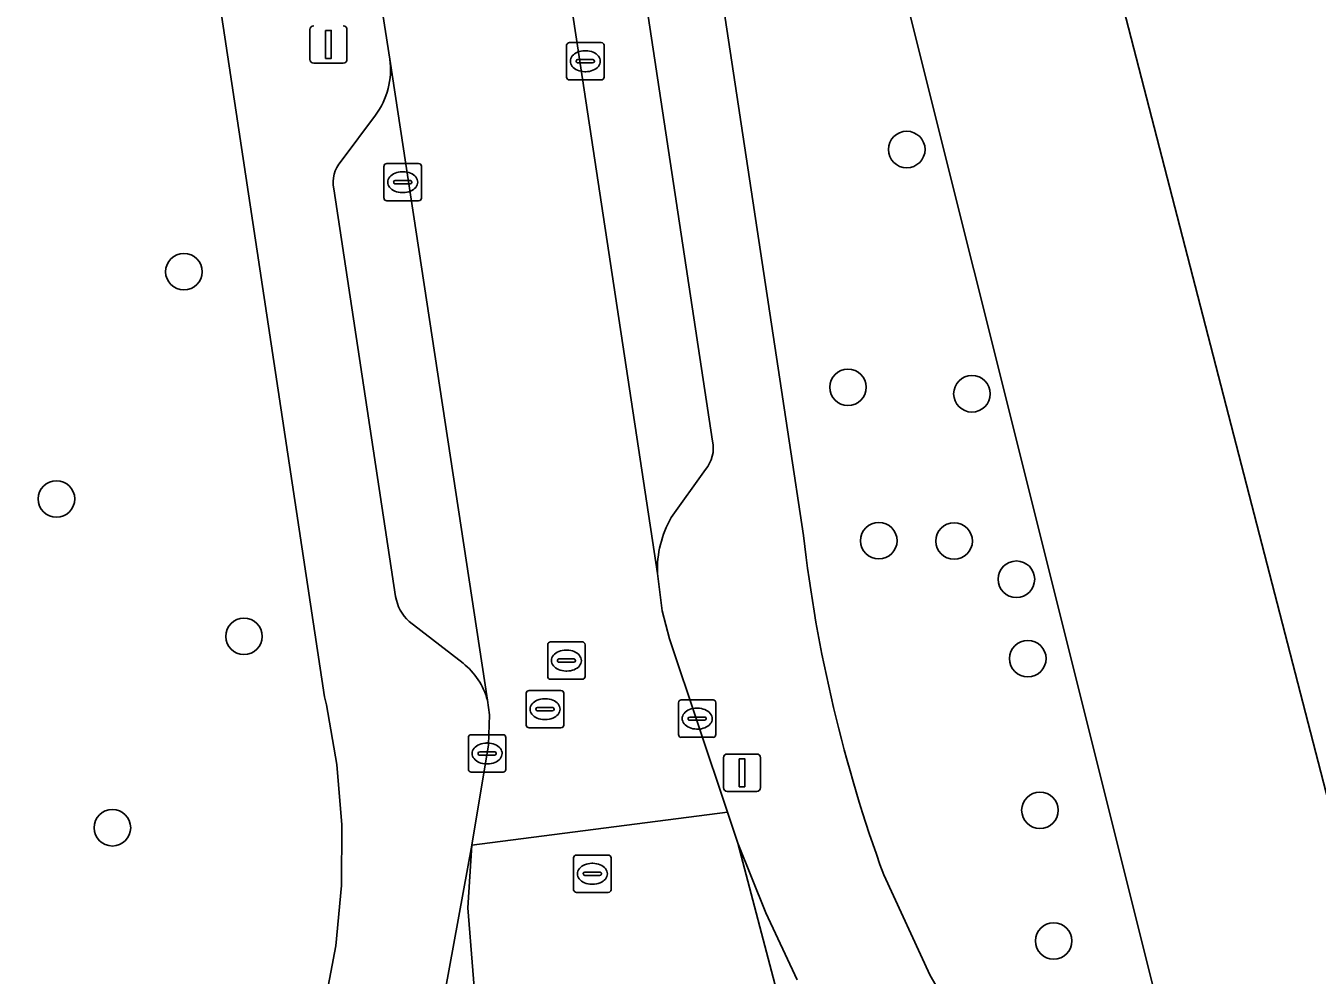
# Model space of a CAD drawing. Extents: x 157793 to 159380, y 380877 to 382313.
# Drawn here: x 158527.56 to 158562.1, y 381181.06 to 381206.47 of the extents above; entities that cross this region are included whole.
import ezdxf

# ---------------------------------------------------------------- set-up
doc = ezdxf.new("R2010")
doc.units = 0
for name, color, linetype in [('IMGEO_Berm_groen', 7, 'Continuous'), ('IMGEO_Boom', 7, 'Continuous'), ('IMGEO_Fietspad_open', 7, 'Continuous'), ('IMGEO_Groenvoorziening', 7, 'Continuous'), ('IMGEO_Kolk', 7, 'Continuous'), ('IMGEO_Lichtmast', 7, 'Continuous'), ('IMGEO_Pand', 7, 'Continuous'), ('IMGEO_Parkeervlak_open', 7, 'Continuous'), ('IMGEO_Rijbaan_lokaal_gesloten', 7, 'Continuous'), ('IMGEO_Rioolput', 7, 'Continuous'), ('IMGEO_Voetpad_open', 7, 'Continuous')]:
    doc.layers.add(name, color=color, linetype=linetype)

msp = doc.modelspace()

# ---------------------------------------------------------------- linework, layer by layer
at = {"layer": 'IMGEO_Berm_groen'}
msp.add_lwpolyline([(158535.555, 381180.244), (158535.853, 381181.84), (158536.008, 381183.456), (158536.017, 381185.079), (158535.882, 381186.697), (158535.602, 381188.296), (158535.555, 381188.504), (158526.262, 381250)], dxfattribs=at)
at = {"layer": 'IMGEO_Boom'}
for centre in [(158551.126, 381203.16), (158531.79, 381199.888), (158549.553, 381196.795), (158552.869, 381196.62), (158528.381, 381193.805), (158550.378, 381192.687), (158552.392, 381192.679), (158554.059, 381191.656), (158533.397, 381190.126), (158554.364, 381189.531), (158554.688, 381185.47), (158529.877, 381185.003), (158555.055, 381181.973)]:
    msp.add_circle(centre, 0.489, dxfattribs=at)
at = {"layer": 'IMGEO_Fietspad_open'}
for points in [[(158540.073, 381167.759), (158539.65, 381179.506), (158539.382, 381182.857), (158539.493, 381184.535), (158538.775, 381180.635), (158534.319, 381160.35), (158534.016, 381158.956)], [(158548.192, 381180.936), (158547.355, 381182.723), (158546.604, 381184.589), (158547.685, 381180.49), (158547.591, 381180.467), (158550.17, 381170.769), (158550.764, 381168.454)]]:
    msp.add_lwpolyline(points, dxfattribs=at)
at = {"layer": 'IMGEO_Groenvoorziening'}
for points in [[(158546.969, 381223.747), (158549.098, 381224.257), (158547.469, 381230.567), (158547.234, 381231.483), (158542.655, 381230.554), (158548.363, 381192.823)], [(158550.509, 381183.746), (158551.749, 381181.046), (158555.449, 381174.726), (158558.863, 381176.141), (158546.969, 381223.747)]]:
    msp.add_lwpolyline(points, dxfattribs=at)
msp.add_lwpolyline([(158615.551, 381178.526), (158607.348, 381213.559), (158603.52, 381212.67), (158601.494, 381212.152), (158601.577, 381211.829), (158599.55, 381211.306), (158605.935, 381186.584), (158594.251, 381183.566), (158592.912, 381188.752), (158563.579, 381181.176), (158552.259, 381225.004), (158549.098, 381224.257), (158546.969, 381223.747), (158558.863, 381176.141), (158555.449, 381174.726), (158560.04, 381166.64), (158566.922, 381169.689), (158566.857, 381169.996), (158569.675, 381170.87), (158570.462, 381167.887)], close=True, dxfattribs=at)
msp.add_arc((158587.727, 381197.337), 39.622, 186.5421, 200.0613, dxfattribs=at)
at = {"layer": 'IMGEO_Kolk'}
for p, q in [((158542.027, 381205.097), (158542.027, 381205.949)), ((158542.102, 381206.023), (158542.954, 381206.023)), ((158543.028, 381205.949), (158543.028, 381205.097)), ((158542.286, 381205.517), (158542.286, 381205.529)), ((158542.724, 381205.48), (158542.326, 381205.48)), ((158542.329, 381205.566), (158542.727, 381205.566)), ((158542.515, 381205.803), (158542.54, 381205.803)), ((158542.77, 381205.529), (158542.77, 381205.517)), ((158542.538, 381205.243), (158542.513, 381205.243)), ((158542.954, 381205.023), (158542.102, 381205.023)), ((158537.142, 381201.86), (158537.142, 381202.712)), ((158537.217, 381202.786), (158538.069, 381202.786)), ((158538.143, 381202.712), (158538.143, 381201.86)), ((158537.63, 381202.566), (158537.655, 381202.566)), ((158537.401, 381202.28), (158537.401, 381202.292)), ((158537.839, 381202.243), (158537.441, 381202.243)), ((158537.444, 381202.329), (158537.842, 381202.329)), ((158537.885, 381202.292), (158537.885, 381202.28)), ((158538.069, 381201.786), (158537.217, 381201.786)), ((158537.653, 381202.006), (158537.628, 381202.006)), ((158545.019, 381187.498), (158545.019, 381188.35)), ((158545.094, 381188.424), (158545.946, 381188.424)), ((158545.507, 381188.204), (158545.532, 381188.204)), ((158546.02, 381188.35), (158546.02, 381187.498)), ((158545.278, 381187.918), (158545.278, 381187.93)), ((158545.716, 381187.881), (158545.318, 381187.881)), ((158545.321, 381187.967), (158545.719, 381187.967)), ((158545.762, 381187.93), (158545.762, 381187.918)), ((158545.53, 381187.644), (158545.505, 381187.644)), ((158539.4, 381186.566), (158539.4, 381187.418)), ((158539.475, 381187.492), (158540.327, 381187.492)), ((158539.888, 381187.272), (158539.913, 381187.272)), ((158540.401, 381187.418), (158540.401, 381186.566)), ((158545.946, 381187.424), (158545.094, 381187.424)), ((158539.659, 381186.986), (158539.659, 381186.998)), ((158540.097, 381186.949), (158539.699, 381186.949)), ((158539.702, 381187.035), (158540.1, 381187.035)), ((158540.143, 381186.998), (158540.143, 381186.986)), ((158540.327, 381186.492), (158539.475, 381186.492)), ((158539.911, 381186.712), (158539.886, 381186.712))]:
    msp.add_line(p, q, dxfattribs=at)
for points in [[(158542.027, 381205.097), (158542.027, 381205.949)], [(158542.102, 381206.023), (158542.954, 381206.023)], [(158543.028, 381205.949), (158543.028, 381205.097)], [(158542.954, 381205.023), (158542.102, 381205.023)], [(158537.142, 381201.86), (158537.142, 381202.712)], [(158537.217, 381202.786), (158538.069, 381202.786)], [(158538.143, 381202.712), (158538.143, 381201.86)], [(158538.069, 381201.786), (158537.217, 381201.786)], [(158545.019, 381187.498), (158545.019, 381188.35)], [(158545.094, 381188.424), (158545.946, 381188.424)], [(158546.02, 381188.35), (158546.02, 381187.498)], [(158539.4, 381186.566), (158539.4, 381187.418)], [(158539.475, 381187.492), (158540.327, 381187.492)], [(158540.401, 381187.418), (158540.401, 381186.566)], [(158545.946, 381187.424), (158545.094, 381187.424)], [(158540.327, 381186.492), (158539.475, 381186.492)]]:
    msp.add_lwpolyline(points, dxfattribs=at)
for centre, radius, start, end in [((158542.104, 381205.947), 0.0765, 91.552, 178.448), ((158542.104, 381205.947), 0.0765, 91.552, 178.448), ((158542.952, 381205.947), 0.0765, 1.552, 88.448), ((158542.952, 381205.947), 0.0765, 1.552, 88.448), ((158542.326, 381205.526), 0.0403, 85.8775, 175.7526), ((158542.323, 381205.516), 0.0366, 178.938, 274.7102), ((158542.727, 381205.523), 0.043, 264.8664, 352.4533), ((158542.731, 381205.528), 0.0386, 1.7309, 96.639), ((158542.104, 381205.099), 0.0765, 181.552, 268.448), ((158542.104, 381205.099), 0.0765, 181.552, 268.448), ((158542.952, 381205.099), 0.0765, 271.552, 358.448), ((158542.952, 381205.099), 0.0765, 271.552, 358.448), ((158537.219, 381202.71), 0.0765, 91.552, 178.448), ((158537.219, 381202.71), 0.0765, 91.552, 178.448), ((158538.067, 381202.71), 0.0765, 1.552, 88.448), ((158538.067, 381202.71), 0.0765, 1.552, 88.448), ((158537.441, 381202.289), 0.0403, 85.8775, 175.7526), ((158537.438, 381202.279), 0.0366, 178.938, 274.7102), ((158537.842, 381202.286), 0.043, 264.8664, 352.4533), ((158537.846, 381202.291), 0.0386, 1.7309, 96.639), ((158537.219, 381201.862), 0.0765, 181.552, 268.448), ((158537.219, 381201.862), 0.0765, 181.552, 268.448), ((158538.067, 381201.862), 0.0765, 271.552, 358.448), ((158538.067, 381201.862), 0.0765, 271.552, 358.448), ((158545.096, 381188.348), 0.0765, 91.552, 178.448), ((158545.096, 381188.348), 0.0765, 91.552, 178.448), ((158545.944, 381188.348), 0.0765, 1.552, 88.448), ((158545.944, 381188.348), 0.0765, 1.552, 88.448), ((158545.318, 381187.927), 0.0403, 85.8775, 175.7526), ((158545.315, 381187.917), 0.0366, 178.938, 274.7102), ((158545.719, 381187.924), 0.043, 264.8664, 352.4533), ((158545.723, 381187.929), 0.0386, 1.7309, 96.639), ((158539.477, 381187.416), 0.0765, 91.552, 178.448), ((158539.477, 381187.416), 0.0765, 91.552, 178.448), ((158540.325, 381187.416), 0.0765, 1.552, 88.448), ((158540.325, 381187.416), 0.0765, 1.552, 88.448), ((158545.096, 381187.5), 0.0765, 181.552, 268.448), ((158545.096, 381187.5), 0.0765, 181.552, 268.448), ((158545.944, 381187.5), 0.0765, 271.552, 358.448), ((158545.944, 381187.5), 0.0765, 271.552, 358.448), ((158539.699, 381186.995), 0.0403, 85.8775, 175.7526), ((158539.696, 381186.985), 0.0366, 178.938, 274.7102), ((158540.1, 381186.992), 0.043, 264.8664, 352.4533), ((158540.104, 381186.997), 0.0386, 1.7309, 96.639), ((158539.477, 381186.568), 0.0765, 181.552, 268.448), ((158539.477, 381186.568), 0.0765, 181.552, 268.448), ((158540.325, 381186.568), 0.0765, 271.552, 358.448), ((158540.325, 381186.568), 0.0765, 271.552, 358.448)]:
    msp.add_arc(centre, radius, start, end, dxfattribs=at)
for centre, major_axis, ratio, start_param, end_param in [((158542.514, 381205.523), (-0.387, 0.002), 0.722429, 4.712389, 7.853982), ((158542.539, 381205.523), (-0.39, 0.002), 0.717154, 1.570796, 4.712389), ((158537.629, 381202.286), (-0.387, 0.002), 0.722429, 4.712389, 7.853982), ((158537.654, 381202.286), (-0.39, 0.002), 0.717154, 1.570796, 4.712389), ((158545.506, 381187.924), (-0.387, 0.002), 0.722429, 4.712389, 7.853982), ((158545.531, 381187.924), (-0.39, 0.002), 0.717154, 1.570796, 4.712389), ((158539.887, 381186.992), (-0.387, 0.002), 0.722429, 4.712389, 7.853982), ((158539.912, 381186.992), (-0.39, 0.002), 0.717154, 1.570796, 4.712389)]:
    msp.add_ellipse(centre, major_axis=major_axis, ratio=ratio, start_param=start_param, end_param=end_param, dxfattribs=at)
at = {"layer": 'IMGEO_Lichtmast'}
for p, q in [((158535.162, 381205.572), (158535.162, 381206.372)), ((158535.162, 381206.372), (158535.162, 381205.572)), ((158536.152, 381206.372), (158536.152, 381205.572)), ((158536.152, 381205.572), (158536.152, 381206.372)), ((158536.052, 381205.472), (158535.262, 381205.472)), ((158535.262, 381205.472), (158536.052, 381205.472)), ((158546.224, 381186.077), (158546.224, 381186.877)), ((158546.224, 381186.877), (158546.224, 381186.077)), ((158546.324, 381186.977), (158547.114, 381186.977)), ((158547.114, 381186.977), (158546.324, 381186.977)), ((158547.214, 381186.877), (158547.214, 381186.077)), ((158547.214, 381186.077), (158547.214, 381186.877)), ((158547.114, 381185.977), (158546.324, 381185.977)), ((158546.324, 381185.977), (158547.114, 381185.977))]:
    msp.add_line(p, q, dxfattribs=at)
for points in [[(158535.582, 381206.347), (158535.732, 381206.347), (158535.732, 381205.597), (158535.582, 381205.597), (158535.582, 381206.347)], [(158546.644, 381186.852), (158546.794, 381186.852), (158546.794, 381186.102), (158546.644, 381186.102), (158546.644, 381186.852)]]:
    msp.add_lwpolyline(points, dxfattribs=at)
for centre, start, end in [((158535.262, 381206.372), 90, 180), ((158535.262, 381206.372), 90, 180), ((158536.052, 381206.372), 0, 90), ((158536.052, 381206.372), 360, 90), ((158535.262, 381205.572), 180, 270), ((158535.262, 381205.572), 180, 270), ((158536.052, 381205.572), 270, 0), ((158536.052, 381205.572), 270, 0), ((158546.324, 381186.877), 90, 180), ((158546.324, 381186.877), 90, 180), ((158547.114, 381186.877), 0, 90), ((158547.114, 381186.877), 360, 90), ((158546.324, 381186.077), 180, 270), ((158546.324, 381186.077), 180, 270), ((158547.114, 381186.077), 270, 0), ((158547.114, 381186.077), 270, 0)]:
    msp.add_arc(centre, 0.1, start, end, dxfattribs=at)
at = {"layer": 'IMGEO_Pand'}
msp.add_lwpolyline([(158567.356, 381246.427), (158567.48, 381245.948), (158568.1, 381246.108), (158570.576, 381236.519), (158561.935, 381234.287), (158557.159, 381233.053), (158556.656, 381235), (158551.804, 381233.747), (158552.302, 381231.815), (158547.469, 381230.567), (158549.098, 381224.257), (158552.259, 381225.004), (158563.579, 381181.176), (158592.912, 381188.752)], dxfattribs=at)
at = {"layer": 'IMGEO_Parkeervlak_open'}
for points in [[(158538.863, 381228.779), (158544.456, 381191.812)], [(158545.929, 381195.355), (158541.283, 381226.076)], [(158539.908, 381188.417), (158537.299, 381205.578)], [(158536.913, 381204.076), (158535.994, 381202.844)], [(158535.801, 381202.107), (158537.453, 381191.193)], [(158544.825, 381193.307), (158545.738, 381194.593)], [(158537.815, 381190.527), (158539.256, 381189.406)]]:
    msp.add_lwpolyline(points, dxfattribs=at)
for centre, radius, start, end in [((158535.249, 381205.304), 2.068, 323.5674, 7.6074), ((158536.603, 381202.291), 0.823, 137.7433, 192.9074), ((158545.086, 381195.161), 0.865, 318.9155, 12.9413), ((158547.264, 381191.912), 2.809, 150.2288, 182.0416), ((158538.565, 381191.366), 1.125, 188.839, 228.213), ((158538.114, 381187.944), 1.855, 14.7794, 52.0105)]:
    msp.add_arc(centre, radius, start, end, dxfattribs=at)
at = {"layer": 'IMGEO_Rijbaan_lokaal_gesloten'}
msp.add_lwpolyline([(158538.863, 381228.779), (158538.39, 381231.86), (158535.787, 381249.156), (158535.76, 381249.335), (158535.395, 381251.99), (158530.484, 381251.297), (158530.69, 381249.785), (158536.836, 381208.55), (158537.299, 381205.578), (158539.908, 381188.417), (158539.967, 381188.024), (158539.939, 381187.219), (158539.493, 381184.535), (158546.327, 381185.419), (158544.779, 381190.057), (158544.585, 381190.814), (158544.456, 381191.812)], close=True, dxfattribs=at)
msp.add_lwpolyline([(158547.591, 381180.467), (158547.685, 381180.49), (158546.604, 381184.589), (158546.327, 381185.419), (158539.493, 381184.535), (158539.382, 381182.857), (158539.65, 381179.506), (158540.073, 381167.759), (158540.236, 381161.136), (158540.335, 381157.129), (158540.359, 381156.148), (158540.413, 381153.972), (158540.28, 381153.057), (158546.499, 381153.945), (158546.045, 381156.95), (158545.897, 381157.931), (158545.314, 381161.967), (158545.165, 381163.003), (158545.097, 381163.398)], dxfattribs=at)
at = {"layer": 'IMGEO_Rioolput'}
for p, q in [((158541.596, 381189.978), (158542.448, 381189.978)), ((158541.521, 381189.052), (158541.521, 381189.904)), ((158542.009, 381189.758), (158542.034, 381189.758)), ((158542.522, 381189.904), (158542.522, 381189.052)), ((158541.78, 381189.472), (158541.78, 381189.484)), ((158542.218, 381189.435), (158541.82, 381189.435)), ((158541.823, 381189.521), (158542.221, 381189.521)), ((158542.264, 381189.484), (158542.264, 381189.472)), ((158542.448, 381188.978), (158541.596, 381188.978)), ((158542.032, 381189.198), (158542.007, 381189.198)), ((158540.949, 381187.752), (158540.949, 381188.604)), ((158541.024, 381188.678), (158541.876, 381188.678)), ((158541.95, 381188.604), (158541.95, 381187.752)), ((158541.251, 381188.221), (158541.649, 381188.221)), ((158541.437, 381188.458), (158541.462, 381188.458)), ((158541.208, 381188.172), (158541.208, 381188.184)), ((158541.646, 381188.135), (158541.248, 381188.135)), ((158541.46, 381187.898), (158541.435, 381187.898)), ((158541.692, 381188.184), (158541.692, 381188.172)), ((158541.876, 381187.678), (158541.024, 381187.678)), ((158542.215, 381183.345), (158542.215, 381184.197)), ((158542.29, 381184.271), (158543.142, 381184.271)), ((158542.703, 381184.051), (158542.728, 381184.051)), ((158543.216, 381184.197), (158543.216, 381183.345)), ((158542.474, 381183.765), (158542.474, 381183.777)), ((158542.912, 381183.728), (158542.514, 381183.728)), ((158542.517, 381183.814), (158542.915, 381183.814)), ((158542.958, 381183.777), (158542.958, 381183.765)), ((158542.726, 381183.491), (158542.701, 381183.491)), ((158543.142, 381183.271), (158542.29, 381183.271))]:
    msp.add_line(p, q, dxfattribs=at)
for points in [[(158541.596, 381189.978), (158542.448, 381189.978)], [(158541.521, 381189.052), (158541.521, 381189.904)], [(158542.522, 381189.904), (158542.522, 381189.052)], [(158542.448, 381188.978), (158541.596, 381188.978)], [(158540.949, 381187.752), (158540.949, 381188.604)], [(158541.024, 381188.678), (158541.876, 381188.678)], [(158541.95, 381188.604), (158541.95, 381187.752)], [(158541.876, 381187.678), (158541.024, 381187.678)], [(158542.215, 381183.345), (158542.215, 381184.197)], [(158542.29, 381184.271), (158543.142, 381184.271)], [(158543.216, 381184.197), (158543.216, 381183.345)], [(158543.142, 381183.271), (158542.29, 381183.271)]]:
    msp.add_lwpolyline(points, dxfattribs=at)
for centre, radius, start, end in [((158541.598, 381189.902), 0.0765, 91.552, 178.448), ((158541.598, 381189.902), 0.0765, 91.552, 178.448), ((158542.446, 381189.902), 0.0765, 1.552, 88.448), ((158542.446, 381189.902), 0.0765, 1.552, 88.448), ((158541.82, 381189.481), 0.0403, 85.8775, 175.7526), ((158541.817, 381189.471), 0.0366, 178.938, 274.7102), ((158542.221, 381189.478), 0.043, 264.8664, 352.4533), ((158542.225, 381189.483), 0.0386, 1.7309, 96.639), ((158541.598, 381189.054), 0.0765, 181.552, 268.448), ((158541.598, 381189.054), 0.0765, 181.552, 268.448), ((158542.446, 381189.054), 0.0765, 271.552, 358.448), ((158542.446, 381189.054), 0.0765, 271.552, 358.448), ((158541.026, 381188.602), 0.0765, 91.552, 178.448), ((158541.026, 381188.602), 0.0765, 91.552, 178.448), ((158541.874, 381188.602), 0.0765, 1.552, 88.448), ((158541.874, 381188.602), 0.0765, 1.552, 88.448), ((158541.248, 381188.181), 0.0403, 85.8775, 175.7526), ((158541.653, 381188.183), 0.0386, 1.7309, 96.639), ((158541.245, 381188.171), 0.0366, 178.938, 274.7102), ((158541.649, 381188.178), 0.043, 264.8664, 352.4533), ((158541.026, 381187.754), 0.0765, 181.552, 268.448), ((158541.026, 381187.754), 0.0765, 181.552, 268.448), ((158541.874, 381187.754), 0.0765, 271.552, 358.448), ((158541.874, 381187.754), 0.0765, 271.552, 358.448), ((158542.292, 381184.195), 0.0765, 91.552, 178.448), ((158542.292, 381184.195), 0.0765, 91.552, 178.448), ((158543.14, 381184.195), 0.0765, 1.552, 88.448), ((158543.14, 381184.195), 0.0765, 1.552, 88.448), ((158542.514, 381183.774), 0.0403, 85.8775, 175.7526), ((158542.511, 381183.764), 0.0366, 178.938, 274.7102), ((158542.915, 381183.771), 0.043, 264.8664, 352.4533), ((158542.919, 381183.776), 0.0386, 1.7309, 96.639), ((158542.292, 381183.347), 0.0765, 181.552, 268.448), ((158542.292, 381183.347), 0.0765, 181.552, 268.448), ((158543.14, 381183.347), 0.0765, 271.552, 358.448), ((158543.14, 381183.347), 0.0765, 271.552, 358.448)]:
    msp.add_arc(centre, radius, start, end, dxfattribs=at)
for centre, major_axis, ratio, start_param, end_param in [((158542.008, 381189.478), (-0.387, 0.002), 0.722429, 4.712389, 7.853982), ((158542.033, 381189.478), (-0.39, 0.002), 0.717154, 1.570796, 4.712389), ((158541.436, 381188.178), (-0.387, 0.002), 0.722429, 4.712389, 7.853982), ((158541.461, 381188.178), (-0.39, 0.002), 0.717154, 1.570796, 4.712389), ((158542.702, 381183.771), (-0.387, 0.002), 0.722429, 4.712389, 7.853982), ((158542.727, 381183.771), (-0.39, 0.002), 0.717154, 1.570796, 4.712389)]:
    msp.add_ellipse(centre, major_axis=major_axis, ratio=ratio, start_param=start_param, end_param=end_param, dxfattribs=at)
at = {"layer": 'IMGEO_Voetpad_open'}
for points in [[(158548.363, 381192.823), (158542.655, 381230.554), (158542.234, 381233.406), (158539.012, 381254.827)], [(158526.262, 381250), (158535.555, 381188.504), (158535.602, 381188.296), (158535.882, 381186.697), (158536.017, 381185.079), (158536.008, 381183.456), (158535.853, 381181.84), (158535.555, 381180.244)], [(158541.283, 381226.076), (158545.929, 381195.355)], [(158537.299, 381205.578), (158536.836, 381208.55)], [(158535.994, 381202.844), (158536.913, 381204.076)], [(158537.453, 381191.193), (158535.801, 381202.107)], [(158545.738, 381194.593), (158544.825, 381193.307)], [(158544.456, 381191.812), (158544.585, 381190.814), (158544.779, 381190.057), (158546.327, 381185.419), (158546.604, 381184.589), (158547.355, 381182.723), (158548.192, 381180.936)], [(158539.256, 381189.406), (158537.815, 381190.527)], [(158534.016, 381158.956), (158534.319, 381160.35), (158538.775, 381180.635), (158539.493, 381184.535), (158539.939, 381187.219), (158539.967, 381188.024), (158539.908, 381188.417)], [(158561.543, 381163.992), (158560.67, 381165.531), (158560.04, 381166.64), (158555.449, 381174.726), (158551.749, 381181.046), (158550.509, 381183.746)]]:
    msp.add_lwpolyline(points, dxfattribs=at)
for centre, radius, start, end in [((158535.249, 381205.304), 2.068, 323.5674, 7.6074), ((158536.603, 381202.291), 0.823, 137.7433, 192.9074), ((158545.086, 381195.161), 0.865, 318.9155, 12.9413), ((158547.264, 381191.912), 2.809, 150.2288, 182.0416), ((158587.727, 381197.337), 39.622, 186.5421, 200.0613), ((158538.565, 381191.366), 1.125, 188.839, 228.213), ((158538.114, 381187.944), 1.855, 14.7794, 52.0105)]:
    msp.add_arc(centre, radius, start, end, dxfattribs=at)

doc.saveas('drawing.dxf')
